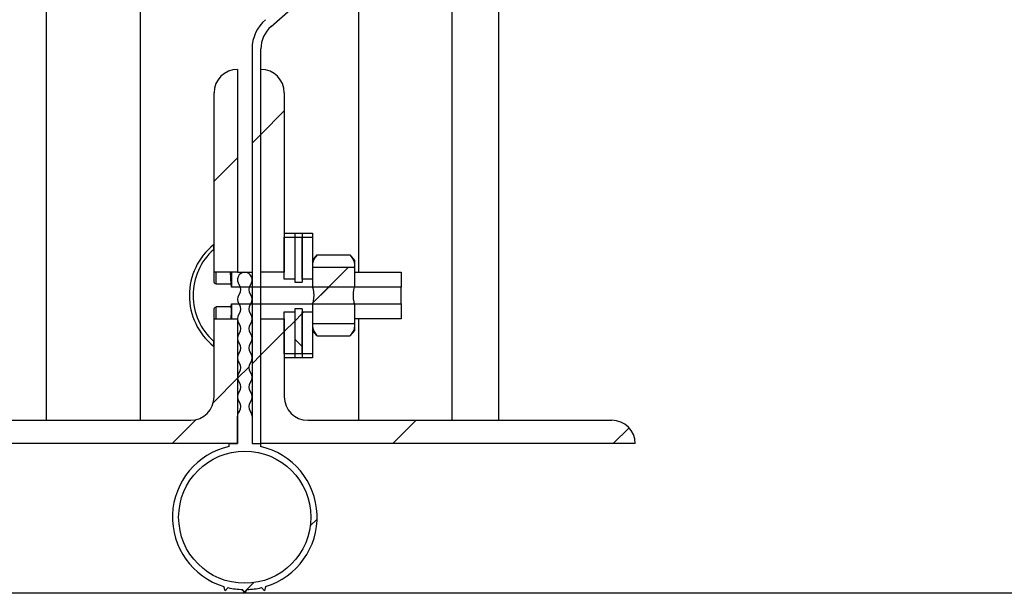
# Model space of a CAD drawing. Header units: inches. Extents: x 170 to 284, y 215 to 248.
# Tile 737 of 1056: x 235.425 to 235.695, y 220.092 to 220.249. Entities that reach past the tile are written whole.
import ezdxf

# ---------------------------------------------------------------- set-up
doc = ezdxf.new("R2010")
doc.units = ezdxf.units.IN
doc.header["$LTSCALE"] = 0.25
doc.header["$MEASUREMENT"] = 0
doc.layers.add('ANNOTATIONS', color=1, linetype='Continuous')
doc.layers.add('RH FRONT OF HOOD', color=7, linetype='Continuous')
doc.styles.add('ARIAL', font='arial.ttf', dxfattribs={"height": 0.09375})
doc.dimstyles.new('STANDARD$0', dxfattribs={"dimtxt": 0.09375, "dimasz": 0.09375, "dimexe": 0.03125, "dimexo": 0.046875, "dimgap": 0.09, "dimtad": 0, "dimtih": 1, "dimtoh": 1, "dimdec": 4, "dimzin": 0, "dimdsep": 46, "dimtxsty": 'ARIAL', "dimcen": 0.09, "dimadec": 0, "dimazin": 0, "dimtfac": 1, "dimtdec": 4, "dimtofl": 0, "dimtmove": 0, "dimatfit": 1, "dimfxl": 1, "dimtolj": 1, "dimtzin": 0, "dimarcsym": 0})
pattern_1 = [(45, (225.4196035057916, 218.4993357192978), (-0.03026527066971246, 0.03026527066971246), [])]

# ---------------------------------------------------------------- blocks, each defined once
blk = doc.blocks.new('*D85')
at = {"layer": 'ANNOTATIONS', "color": 0, "lineweight": -2, "transparency": 16777216}
for p, q in [((235.475871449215, 224.1544254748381), (236.9163148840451, 224.1544254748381)), ((236.8850648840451, 224.0606754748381), (236.8850648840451, 222.3404997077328)), ((236.8850648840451, 220.1854637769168), (236.8850648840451, 221.9056395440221)), ((236.1545398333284, 220.0917137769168), (236.9163148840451, 220.0917137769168))]:
    blk.add_line(p, q, dxfattribs=at)
at = {"layer": 'ANNOTATIONS', "color": 0, "transparency": 16777216}
for points in [[(236.8694398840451, 224.0606754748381), (236.9006898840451, 224.0606754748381), (236.8850648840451, 224.1544254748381)], [(236.8694398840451, 220.1854637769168), (236.9006898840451, 220.1854637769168), (236.8850648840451, 220.0917137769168)]]:
    blk.add_solid(points, dxfattribs=at)
at = {"layer": 'defpoints', "color": 0, "transparency": 16777216}
for p in [(235.428996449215, 224.1544254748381), (236.1076648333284, 220.0917137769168), (236.8850648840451, 220.0917137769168)]:
    blk.add_point(p, dxfattribs=at)
at = {"layer": 'ANNOTATIONS', "color": 0, "transparency": 16777216, "insert": (236.8850648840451, 222.1230696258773), "char_height": 0.09375, "attachment_point": 5, "style": 'ARIAL'}
blk.add_mtext('\\A1;OPENING\\PHEIGHT', dxfattribs=at)

msp = doc.modelspace()

# ---------------------------------------------------------------- hatches: boundary and pattern name
at = {"layer": 'RH FRONT OF HOOD'}
h = msp.add_hatch(dxfattribs=at)
h.set_pattern_fill('ANSI32', color=256, scale=0.34241245, angle=2.8e-322, style=0)
h.set_pattern_definition([(45, (225.4196035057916, 218.4993357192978), (-0.09079581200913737, 0.09079581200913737), []), (45, (225.4801340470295, 218.4993357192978), (-0.09079581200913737, 0.09079581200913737), [])])
edge = h.paths.add_edge_path(flags=0)
edge.add_arc((235.4928707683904, 220.2757640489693), 0.01588793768, 433.69030225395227, 472.4705806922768, ccw=False)
edge.add_arc((235.4906450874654, 220.2709360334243), 0.02116108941, 398.1045307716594, 431.5771717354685, ccw=False)
edge.add_arc((235.4940692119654, 220.2727508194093), 0.01736031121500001, 345.18024813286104, 400.3658533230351, ccw=False)
edge.add_arc((235.4812287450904, 220.2769282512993), 0.030851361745, 305.83030380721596, 343.77953759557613, ccw=False)
edge.add_line((235.4992887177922, 220.2519153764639), (235.4940036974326, 220.2473327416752))
edge.add_arc((235.4993770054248, 220.241135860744), 0.008202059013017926, 490.9285193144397, 540.0000000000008)
edge.add_line((235.4911749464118, 220.241135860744), (235.4911749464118, 220.1328032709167))
edge.add_line((235.4911749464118, 220.1328032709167), (235.4887549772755, 220.1328032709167))
edge.add_line((235.4887549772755, 220.1328032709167), (235.4887549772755, 220.241135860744))
edge.add_arc((235.4993770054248, 220.241135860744), 0.01062202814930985, 490.9285193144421, 540, ccw=False)
edge.add_line((235.4924183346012, 220.2491610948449), (235.4977033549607, 220.2537437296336))
edge.add_line((235.4977033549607, 220.2537437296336), (235.4978013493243, 220.2538191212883))
edge.add_arc((235.4812287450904, 220.2769282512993), 0.0284373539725, 305.6460216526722, 343.7190675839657)
edge.add_arc((235.4940692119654, 220.2727508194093), 0.01494630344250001, 345.2914408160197, 400.5471921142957)
edge.add_arc((235.4906450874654, 220.2709360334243), 0.0187470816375, 397.9578745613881, 431.4396159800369)
edge.add_arc((235.4928707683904, 220.2757640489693), 0.0134739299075, 433.8775574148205, 472.2736457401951)
edge.add_arc((235.4903026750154, 220.2827835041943), 0.006011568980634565, 474.9825325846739, 495.7175736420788)
edge.add_arc((235.5000956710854, 220.2755243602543), 0.01816498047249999, 500.8992600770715, 540.0000000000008)
edge.add_arc((235.4928707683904, 220.2755243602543), 0.01094007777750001, 180, 270)
edge.add_arc((235.4928707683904, 220.2664504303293), 0.001866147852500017, 270, 285.642246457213)
edge.add_line((235.4933739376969, 220.2646533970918), (235.4940248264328, 220.2623287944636))
edge.add_arc((235.4928707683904, 220.2664504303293), 0.004280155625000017, 269.9999999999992, 285.6422464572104, ccw=False)
edge.add_arc((235.4928707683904, 220.2755243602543), 0.01335408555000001, 179.9999999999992, 269.9999999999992, ccw=False)
edge.add_arc((235.5000956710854, 220.2755243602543), 0.020578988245, 500.6113583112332, 540, ccw=False)
edge.add_arc((235.4903026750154, 220.2827835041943), 0.008425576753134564, 474.5776671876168, 496.4997109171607, ccw=False)
h = msp.add_hatch(dxfattribs=at)
h.set_pattern_fill('ANSI31', color=256, scale=0.34241245, angle=2.8e-322, style=0)
h.set_pattern_definition(pattern_1)
edge = h.paths.add_edge_path(flags=0)
edge.add_arc((235.4847369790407, 220.2291067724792), 0.006420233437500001, 450, 540, ccw=False)
edge.add_line((235.4847369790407, 220.2355270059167), (235.4847369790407, 220.1798849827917))
edge.add_line((235.4847369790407, 220.1798849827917), (235.4783167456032, 220.1798849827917))
edge.add_line((235.4783167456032, 220.1798849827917), (235.4783167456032, 220.2291067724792))
h = msp.add_hatch(dxfattribs=at)
h.set_pattern_fill('ANSI31', color=256, scale=0.34241245, angle=2.8e-322, style=0)
h.set_pattern_definition(pattern_1)
edge = h.paths.add_edge_path(flags=0)
edge.add_arc((235.4911749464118, 220.2291067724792), 0.006420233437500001, 360, 450, ccw=False)
edge.add_line((235.4975951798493, 220.2291067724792), (235.4975951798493, 220.1798849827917))
edge.add_line((235.4975951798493, 220.1798849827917), (235.4911749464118, 220.1798849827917))
edge.add_line((235.4911749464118, 220.1798849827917), (235.4911749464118, 220.2355270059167))
h = msp.add_hatch(dxfattribs=at)
h.set_pattern_fill('ANSI31', color=256, scale=0.34241245, style=0)
h.set_pattern_definition(pattern_1)
edge = h.paths.add_edge_path(flags=0)
edge.add_line((235.4783167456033, 220.1695265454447), (235.4783167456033, 220.1608999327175))
edge.add_line((235.4783167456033, 220.1608999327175), (235.4781455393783, 220.1608999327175))
edge.add_arc((235.489499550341, 220.1734647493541), 0.01693482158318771, 132.1020783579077, 227.8979216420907, ccw=False)
edge.add_line((235.4781455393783, 220.1860295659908), (235.4783167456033, 220.1860295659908))
edge.add_line((235.4783167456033, 220.1860295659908), (235.4783167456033, 220.1774029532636))
edge.add_ellipse((235.4788646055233, 220.1774029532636), major_axis=(2.097565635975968e-17, 0.0007747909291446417), ratio=0.707106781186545, start_angle=90.0000000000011, end_angle=180.0000000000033)
edge.add_line((235.4788646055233, 220.1766281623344), (235.4829992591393, 220.1766281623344))
edge.add_spline(control_points=[(235.4829992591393, 220.1766281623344), (235.4830472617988, 220.1763457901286), (235.4830903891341, 220.1760625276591), (235.4831276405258, 220.1757785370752)], knot_values=[0.004061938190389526, 0.004061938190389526, 0.004061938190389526, 0.004061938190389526, 0.004698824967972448, 0.004698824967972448, 0.004698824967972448, 0.004698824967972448], weights=[1, 1, 1, 1], degree=3, periodic=0)
edge.add_line((235.4831276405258, 220.1757785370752), (235.5296786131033, 220.1757785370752))
edge.add_line((235.5296786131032, 220.1757785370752), (235.5296786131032, 220.171150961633))
edge.add_line((235.5296786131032, 220.171150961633), (235.4831276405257, 220.171150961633))
edge.add_spline(control_points=[(235.4831276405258, 220.1711509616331), (235.4830903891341, 220.1708669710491), (235.4830472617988, 220.1705837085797), (235.4829992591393, 220.1703013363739)], knot_values=[0.00811997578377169, 0.00811997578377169, 0.00811997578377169, 0.00811997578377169, 0.008758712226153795, 0.008758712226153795, 0.008758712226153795, 0.008758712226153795], weights=[1, 1, 1, 1], degree=3, periodic=0)
edge.add_line((235.4829992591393, 220.1703013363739), (235.4788646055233, 220.1703013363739))
edge.add_ellipse((235.4788646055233, 220.1695265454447), major_axis=(1.039300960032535e-17, 0.0007747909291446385), ratio=0.7071067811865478, start_angle=0, end_angle=90.00000000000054)
h = msp.add_hatch(dxfattribs=at)
h.set_pattern_fill('ANSI31', color=256, scale=0.34241245, style=0)
h.set_pattern_definition(pattern_1)
edge = h.paths.add_edge_path(flags=0)
edge.add_arc((235.486614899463, 220.1670485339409), 0.002140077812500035, 321.3178125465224, 398.68218745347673, ccw=False)
edge.add_arc((235.4899560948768, 220.1643734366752), 0.002140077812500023, 501.3178125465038, 578.6821874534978)
edge.add_arc((235.486614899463, 220.1616983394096), 0.002140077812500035, 321.3178125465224, 398.68218745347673, ccw=False)
edge.add_arc((235.4899560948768, 220.159023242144), 0.002140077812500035, 501.3178125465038, 578.6821874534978)
edge.add_arc((235.486614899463, 220.1563481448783), 0.002140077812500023, 321.3178125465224, 398.68218745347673, ccw=False)
edge.add_arc((235.4899560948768, 220.1536730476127), 0.002140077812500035, 501.3178125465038, 578.6821874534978)
edge.add_arc((235.486614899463, 220.1509979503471), 0.002140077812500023, 321.3178125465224, 398.68218745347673, ccw=False)
edge.add_arc((235.4899560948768, 220.1483228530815), 0.002140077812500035, 501.3178125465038, 578.6821874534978)
edge.add_arc((235.486614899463, 220.1456477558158), 0.002140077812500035, 321.3178125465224, 398.68218745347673, ccw=False)
edge.add_arc((235.4899560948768, 220.1429726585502), 0.002140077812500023, 501.3178125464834, 578.6821874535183)
edge.add_arc((235.486614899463, 220.1402975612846), 0.002140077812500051, 360, 398.68218745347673, ccw=False)
edge.add_line((235.4887549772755, 220.1402975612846), (235.4887549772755, 220.1328032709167))
edge.add_line((235.4887549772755, 220.1328032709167), (235.4910261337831, 220.1328032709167))
edge.add_line((235.4910261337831, 220.1328032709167), (235.4910261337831, 220.1319941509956))
edge.add_arc((235.4867459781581, 220.1126009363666), 0.0198599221, 286.72629545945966, 437.55412552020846, ccw=False)
edge.add_line((235.4924616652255, 220.0935812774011), (235.4921519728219, 220.0924254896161))
edge.add_line((235.4921519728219, 220.0924254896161), (235.4913058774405, 220.0932715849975))
edge.add_arc((235.4867459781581, 220.1126009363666), 0.01985992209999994, 271.72629545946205, 283.27370454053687, ccw=False)
edge.add_line((235.4873442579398, 220.0927500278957), (235.4867459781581, 220.0917137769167))
edge.add_line((235.4867459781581, 220.0917137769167), (235.4861476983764, 220.0927500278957))
edge.add_arc((235.4867459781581, 220.1126009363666), 0.01985992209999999, 256.7262954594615, 268.2737045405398, ccw=False)
edge.add_line((235.4821860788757, 220.0932715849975), (235.4813399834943, 220.0924254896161))
edge.add_line((235.4813399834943, 220.0924254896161), (235.4810302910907, 220.0935812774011))
edge.add_arc((235.4867459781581, 220.1126009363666), 0.0198599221, 102.44587447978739, 253.2737045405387, ccw=False)
edge.add_line((235.4824658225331, 220.1319941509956), (235.4824658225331, 220.1328032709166))
edge.add_line((235.4824658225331, 220.1328032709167), (235.4847369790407, 220.1328032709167))
edge.add_line((235.4847369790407, 220.1328032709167), (235.4847369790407, 220.1402975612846))
edge.add_arc((235.4868770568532, 220.1402975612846), 0.002140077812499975, 501.3178125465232, 540, ccw=False)
edge.add_arc((235.4835358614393, 220.1429726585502), 0.002140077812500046, 321.3178125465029, 398.6821874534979)
edge.add_arc((235.4868770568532, 220.1456477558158), 0.002140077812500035, 141.3178125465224, 218.682187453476, ccw=False)
edge.add_arc((235.4835358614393, 220.1483228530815), 0.002140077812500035, 321.3178125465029, 398.6821874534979)
edge.add_arc((235.4868770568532, 220.1509979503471), 0.002140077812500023, 141.3178125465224, 218.682187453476, ccw=False)
edge.add_arc((235.4835358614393, 220.1536730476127), 0.002140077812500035, 321.3178125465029, 398.6821874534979)
edge.add_arc((235.4868770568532, 220.1563481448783), 0.002140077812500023, 141.3178125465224, 218.682187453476, ccw=False)
edge.add_arc((235.4835358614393, 220.159023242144), 0.002140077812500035, 321.3178125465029, 398.6821874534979)
edge.add_arc((235.4868770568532, 220.1616983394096), 0.002140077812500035, 141.3178125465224, 218.682187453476, ccw=False)
edge.add_arc((235.4835358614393, 220.1643734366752), 0.002140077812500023, 321.3178125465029, 398.6821874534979)
edge.add_arc((235.4868770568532, 220.1670485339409), 0.002140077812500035, 141.3178125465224, 218.682187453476, ccw=False)
edge.add_arc((235.4835358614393, 220.1697236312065), 0.002140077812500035, 321.3178125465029, 398.6821874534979)
edge.add_arc((235.4868770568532, 220.1723987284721), 0.002140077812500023, 141.3178125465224, 218.682187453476, ccw=False)
edge.add_arc((235.4835358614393, 220.1750738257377), 0.002140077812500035, 321.3178125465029, 398.6821874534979)
edge.add_arc((235.4868770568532, 220.1777489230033), 0.002140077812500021, 93.51153575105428, 218.682187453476, ccw=False)
edge.add_arc((235.486614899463, 220.1777489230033), 0.002140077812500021, 321.3178125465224, 446.48846424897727, ccw=False)
edge.add_arc((235.4899560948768, 220.1750738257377), 0.002140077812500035, 501.3178125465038, 578.6821874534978)
edge.add_arc((235.486614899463, 220.1723987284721), 0.002140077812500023, 321.3178125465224, 398.68218745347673, ccw=False)
edge.add_arc((235.4899560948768, 220.1697236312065), 0.002140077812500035, 501.3178125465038, 578.6821874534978)
edge = h.paths.add_edge_path(flags=0)
edge.add_arc((235.4867459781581, 220.1126009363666), 0.01814785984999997, 180, 540, ccw=False)
h = msp.add_hatch(dxfattribs=at)
h.set_pattern_fill('ANSI31', color=256, scale=0.34241245, style=0)
h.set_pattern_definition(pattern_1)
edge = h.paths.add_edge_path(flags=0)
edge.add_spline(control_points=[(235.5167904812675, 220.1811173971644), (235.5168180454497, 220.1810768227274), (235.5168455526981, 220.1810362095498), (235.5168730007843, 220.1809955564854)], knot_values=[0.0006109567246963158, 0.0006109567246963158, 0.0006109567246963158, 0.0006109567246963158, 0.0007196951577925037, 0.0007196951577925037, 0.0007196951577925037, 0.0007196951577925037], weights=[1, 1, 1, 1], degree=3, periodic=0)
edge.add_line((235.5168730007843, 220.1809955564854), (235.5168730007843, 220.1757785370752))
edge.add_spline(control_points=[(235.5168730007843, 220.1757785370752), (235.5168116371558, 220.1755353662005), (235.5167581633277, 220.1752900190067), (235.5167141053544, 220.1750431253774), (235.5165212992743, 220.1739626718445), (235.5165316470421, 220.1728283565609), (235.5167392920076, 220.171750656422), (235.5167780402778, 220.1715495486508), (235.5168228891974, 220.1713495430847), (235.5168730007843, 220.1711509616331)], knot_values=[0.0145217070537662, 0.0145217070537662, 0.0145217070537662, 0.0145217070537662, 0.01507592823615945, 0.01507592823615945, 0.01507592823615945, 0.01752927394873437, 0.01752927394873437, 0.01752927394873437, 0.01798263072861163, 0.01798263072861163, 0.01798263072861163, 0.01798263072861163], weights=[1, 1, 1, 1, 1, 1, 1, 1, 1, 1], degree=3, periodic=0)
edge.add_line((235.5168730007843, 220.1711509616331), (235.5168730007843, 220.1659339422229))
edge.add_spline(control_points=[(235.5168730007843, 220.1659339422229), (235.5168455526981, 220.1658932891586), (235.5168180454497, 220.1658526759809), (235.5167904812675, 220.1658121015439)], knot_values=[0.006185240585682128, 0.006185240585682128, 0.006185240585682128, 0.006185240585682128, 0.00629528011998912, 0.00629528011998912, 0.00629528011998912, 0.00629528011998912], weights=[1, 1, 1, 1], degree=3, periodic=0)
edge.add_line((235.5167904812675, 220.1658121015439), (235.505416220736, 220.1658121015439))
edge.add_spline(control_points=[(235.505416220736, 220.1658121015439), (235.5053886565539, 220.1658526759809), (235.5053611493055, 220.1658932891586), (235.5053337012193, 220.1659339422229)], knot_values=[0.0006127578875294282, 0.0006127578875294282, 0.0006127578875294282, 0.0006127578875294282, 0.0007217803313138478, 0.0007217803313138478, 0.0007217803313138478, 0.0007217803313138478], weights=[1, 1, 1, 1], degree=3, periodic=0)
edge.add_line((235.5053337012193, 220.1659339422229), (235.5053337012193, 220.1711509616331))
edge.add_line((235.5053337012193, 220.1711509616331), (235.5053679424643, 220.1711509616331))
edge.add_spline(control_points=[(235.5053679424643, 220.1711509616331), (235.5054293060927, 220.1713941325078), (235.5054827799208, 220.1716394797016), (235.5055268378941, 220.171886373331), (235.5057196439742, 220.1729668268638), (235.5057092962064, 220.1741011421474), (235.505501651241, 220.1751788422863), (235.5054629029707, 220.1753799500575), (235.5054180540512, 220.1755799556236), (235.5053679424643, 220.1757785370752)], knot_values=[0.01452170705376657, 0.01452170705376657, 0.01452170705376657, 0.01452170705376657, 0.01507592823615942, 0.01507592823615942, 0.01507592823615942, 0.01752927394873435, 0.01752927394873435, 0.01752927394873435, 0.01798263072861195, 0.01798263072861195, 0.01798263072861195, 0.01798263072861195], weights=[1, 1, 1, 1, 1, 1, 1, 1, 1, 1], degree=3, periodic=0)
edge.add_line((235.5053679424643, 220.1757785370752), (235.5053337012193, 220.1757785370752))
edge.add_line((235.5053337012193, 220.1757785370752), (235.5053337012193, 220.1809955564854))
edge.add_spline(control_points=[(235.5053337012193, 220.1809955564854), (235.5053611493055, 220.1810362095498), (235.5053886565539, 220.1810768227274), (235.505416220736, 220.1811173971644)], knot_values=[0.006149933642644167, 0.006149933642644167, 0.006149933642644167, 0.006149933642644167, 0.006259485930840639, 0.006259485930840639, 0.006259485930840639, 0.006259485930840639], weights=[1, 1, 1, 1], degree=3, periodic=0)
edge.add_line((235.505416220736, 220.1811173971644), (235.5167904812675, 220.1811173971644))
h = msp.add_hatch(dxfattribs=at)
h.set_pattern_fill('ANSI31', color=256, scale=0.34241245, style=0)
h.set_pattern_definition(pattern_1)
h.paths.add_polyline_path([(235.4975951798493, 220.1574257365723), (235.4975951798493, 220.168951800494), (235.5004372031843, 220.168951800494), (235.5004372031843, 220.1574257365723)], flags=0)
h = msp.add_hatch(dxfattribs=at)
h.set_pattern_fill('ANSI37', color=256, scale=0.34241245, angle=2.8e-322, style=0)
h.set_pattern_definition([(45, (225.4196035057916, 218.4993357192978), (-0.03026527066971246, 0.03026527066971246), []), (135, (225.4196035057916, 218.4993357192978), (-0.03026527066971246, -0.03026527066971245), [])])
h.paths.add_polyline_path([(235.5024916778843, 220.1698031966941), (235.5024916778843, 220.1574257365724), (235.5004372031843, 220.1574257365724), (235.5004372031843, 220.1698031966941)], flags=0)
h = msp.add_hatch(dxfattribs=at)
h.set_pattern_fill('ANSI31', color=256, scale=0.34241245, style=0)
h.set_pattern_definition(pattern_1)
h.paths.add_polyline_path([(235.5024916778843, 220.1574257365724), (235.5024916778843, 220.1689518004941), (235.5053337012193, 220.1689518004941), (235.5053337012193, 220.1574257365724)], flags=0)
h = msp.add_hatch(dxfattribs=at)
h.set_pattern_fill('ANSI31', color=256, scale=0.34241245, angle=2.8e-322, style=0)
h.set_pattern_definition(pattern_1)
edge = h.paths.add_edge_path(flags=0)
edge.add_arc((235.3884334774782, 220.1328032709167), 0.006420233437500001, 450, 540, ccw=False)
edge.add_line((235.3884334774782, 220.1392235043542), (235.4718965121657, 220.1392235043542))
edge.add_arc((235.4718965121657, 220.1456437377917), 0.006420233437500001, 270, 360)
edge.add_line((235.4783167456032, 220.1456437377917), (235.4783167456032, 220.1670445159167))
edge.add_line((235.4783167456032, 220.1670445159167), (235.4847369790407, 220.1670445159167))
edge.add_line((235.4847369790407, 220.1670445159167), (235.4847369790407, 220.1328032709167))
edge.add_line((235.4847369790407, 220.1328032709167), (235.3820132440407, 220.1328032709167))
h = msp.add_hatch(dxfattribs=at)
h.set_pattern_fill('ANSI31', color=256, scale=0.34241245, angle=2.8e-322, style=0)
h.set_pattern_definition(pattern_1)
edge = h.paths.add_edge_path(flags=0)
edge.add_arc((235.5874784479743, 220.1328032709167), 0.006420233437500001, 360, 450, ccw=False)
edge.add_line((235.5938986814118, 220.1328032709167), (235.4911749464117, 220.1328032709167))
edge.add_line((235.4911749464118, 220.1328032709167), (235.4911749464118, 220.1670445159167))
edge.add_line((235.4911749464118, 220.1670445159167), (235.4975951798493, 220.1670445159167))
edge.add_line((235.4975951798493, 220.1670445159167), (235.4975951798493, 220.1456437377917))
edge.add_arc((235.5040154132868, 220.1456437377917), 0.006420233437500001, 180, 270)
edge.add_line((235.5040154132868, 220.1392235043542), (235.5874784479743, 220.1392235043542))

# ---------------------------------------------------------------- linework, layer by layer
for p, q in [((235.5564384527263, 220.1392235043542), (235.5564384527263, 224.3919861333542)), ((235.5179170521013, 224.3444764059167), (235.5179170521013, 220.1798849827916)), ((235.5435979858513, 224.3444764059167), (235.5435979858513, 220.1392235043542)), ((235.5564384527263, 220.1392235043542), (235.5564384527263, 224.3444764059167)), ((235.4323139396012, 220.1392235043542), (235.4323139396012, 224.2497177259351)), ((235.4579948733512, 220.3691104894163), (235.4579948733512, 220.1392235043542)), ((235.4940036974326, 220.2473327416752), (235.4992887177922, 220.2519153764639)), ((235.4887549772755, 220.241135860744), (235.4887549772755, 220.1328032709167)), ((235.4911749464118, 220.1328032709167), (235.4911749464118, 220.241135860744)), ((235.4847369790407, 220.2355270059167), (235.4847369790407, 220.1798849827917)), ((235.4911749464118, 220.1798849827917), (235.4911749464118, 220.2355270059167)), ((235.4783167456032, 220.1798849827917), (235.4783167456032, 220.2291067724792)), ((235.4975951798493, 220.2291067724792), (235.4975951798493, 220.1798849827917)), ((235.4975951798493, 220.1905853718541), (235.5004372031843, 220.1905853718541)), ((235.4975951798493, 220.1895037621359), (235.5004372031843, 220.1895037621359)), ((235.4975951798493, 220.1779776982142), (235.4975951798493, 220.1895037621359)), ((235.5004372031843, 220.1905853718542), (235.5024916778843, 220.1905853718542)), ((235.5004372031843, 220.1905853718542), (235.5004372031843, 220.1895037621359)), ((235.5004372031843, 220.1895037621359), (235.5024916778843, 220.1895037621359)), ((235.5004372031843, 220.1895037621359), (235.5004372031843, 220.1771263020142)), ((235.5004372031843, 220.1895037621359), (235.5004372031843, 220.1779776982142)), ((235.5024916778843, 220.1905853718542), (235.5053337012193, 220.1905853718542)), ((235.5024916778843, 220.1905853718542), (235.5024916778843, 220.1895037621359)), ((235.5024916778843, 220.1895037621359), (235.5053337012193, 220.1895037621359)), ((235.5024916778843, 220.1779776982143), (235.5024916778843, 220.1895037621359)), ((235.5024916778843, 220.1895037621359), (235.5024916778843, 220.1771263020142)), ((235.5053337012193, 220.1905853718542), (235.5053337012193, 220.1895037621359)), ((235.5053337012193, 220.1895037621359), (235.5053337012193, 220.1779776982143)), ((235.4781455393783, 220.1873838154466), (235.4783167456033, 220.1873838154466)), ((235.4781455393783, 220.1873838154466), (235.4781455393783, 220.1860295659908)), ((235.4781455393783, 220.1860295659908), (235.4783167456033, 220.1860295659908)), ((235.4783167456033, 220.1774029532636), (235.4783167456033, 220.1860295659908)), ((235.5053337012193, 220.1830865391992), (235.5066177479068, 220.1845750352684)), ((235.5066177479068, 220.1845750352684), (235.5155889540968, 220.1845750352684)), ((235.5155889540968, 220.1845750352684), (235.5168730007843, 220.1830865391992)), ((235.5168730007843, 220.1817974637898), (235.5167904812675, 220.1811173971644)), ((235.5168730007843, 220.1830865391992), (235.5168730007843, 220.1817974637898)), ((235.5168730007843, 220.1817974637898), (235.5168730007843, 220.1809955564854)), ((235.4847369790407, 220.1798849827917), (235.4783167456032, 220.1798849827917)), ((235.4788646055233, 220.1766281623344), (235.4788646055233, 220.1798849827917)), ((235.4829992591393, 220.1766281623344), (235.4828576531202, 220.1798849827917)), ((235.4831276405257, 220.1798849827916), (235.4831276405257, 220.1757785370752)), ((235.4847369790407, 220.1798849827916), (235.4887549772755, 220.1798849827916)), ((235.4975951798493, 220.1798849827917), (235.4911749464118, 220.1798849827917)), ((235.5053337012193, 220.1809955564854), (235.505416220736, 220.1811173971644)), ((235.5053337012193, 220.1809955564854), (235.5053337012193, 220.1757785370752)), ((235.5167904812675, 220.1811173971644), (235.505416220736, 220.1811173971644)), ((235.5168730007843, 220.1809955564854), (235.5167904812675, 220.1811173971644)), ((235.5168730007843, 220.1809955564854), (235.5168730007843, 220.1757785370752)), ((235.5168730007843, 220.1798849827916), (235.5296786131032, 220.1798849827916)), ((235.5296786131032, 220.1798849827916), (235.5296786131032, 220.1757785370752)), ((235.4788646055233, 220.1766281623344), (235.4829992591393, 220.1766281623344)), ((235.4831276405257, 220.1757785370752), (235.4829992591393, 220.1766281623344)), ((235.5296786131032, 220.1757785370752), (235.4831276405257, 220.1757785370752)), ((235.5004372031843, 220.1779776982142), (235.4975951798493, 220.1779776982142)), ((235.5004372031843, 220.1771263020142), (235.5024916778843, 220.1771263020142)), ((235.5053337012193, 220.1779776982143), (235.5024916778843, 220.1779776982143)), ((235.5053337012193, 220.1757785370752), (235.5053679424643, 220.1757785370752)), ((235.5296786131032, 220.171150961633), (235.5296786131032, 220.1757785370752)), ((235.4829992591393, 220.1703013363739), (235.4831276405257, 220.171150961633)), ((235.4831276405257, 220.171150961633), (235.4831276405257, 220.1670445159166)), ((235.4831276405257, 220.171150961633), (235.5296786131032, 220.171150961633)), ((235.5053679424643, 220.1711509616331), (235.5053337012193, 220.1711509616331)), ((235.5053337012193, 220.1711509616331), (235.5053337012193, 220.1659339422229)), ((235.5168730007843, 220.1711509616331), (235.5168730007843, 220.1659339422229)), ((235.5296786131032, 220.171150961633), (235.5296786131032, 220.1670445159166)), ((235.4783167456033, 220.1608999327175), (235.4783167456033, 220.1695265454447)), ((235.4829992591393, 220.1703013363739), (235.4788646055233, 220.1703013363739)), ((235.4788646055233, 220.1670445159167), (235.4788646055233, 220.1703013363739)), ((235.4975951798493, 220.168951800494), (235.5004372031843, 220.168951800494)), ((235.4975951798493, 220.1574257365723), (235.4975951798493, 220.168951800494)), ((235.5024916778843, 220.1698031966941), (235.5004372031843, 220.1698031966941)), ((235.5004372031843, 220.1698031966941), (235.5004372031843, 220.1574257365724)), ((235.5004372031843, 220.168951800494), (235.5004372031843, 220.1574257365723)), ((235.5024916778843, 220.1698031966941), (235.5024916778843, 220.1574257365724)), ((235.5024916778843, 220.1689518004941), (235.5053337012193, 220.1689518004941)), ((235.5024916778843, 220.1574257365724), (235.5024916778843, 220.1689518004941)), ((235.5053337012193, 220.1689518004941), (235.5053337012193, 220.1574257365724)), ((235.4783167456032, 220.1670445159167), (235.4847369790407, 220.1670445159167)), ((235.4783167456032, 220.1456437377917), (235.4783167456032, 220.1670445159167)), ((235.4847369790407, 220.1670445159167), (235.4847369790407, 220.1328032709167)), ((235.4911749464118, 220.1670445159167), (235.4975951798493, 220.1670445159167)), ((235.4911749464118, 220.1328032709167), (235.4911749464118, 220.1670445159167)), ((235.4975951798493, 220.1670445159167), (235.4975951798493, 220.1456437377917)), ((235.505416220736, 220.1658121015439), (235.5053337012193, 220.1659339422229)), ((235.505416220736, 220.1658121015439), (235.5167904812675, 220.1658121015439)), ((235.5167904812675, 220.1658121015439), (235.5168730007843, 220.1659339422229)), ((235.5296786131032, 220.1670445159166), (235.5168730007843, 220.1670445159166)), ((235.5168730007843, 220.1659339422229), (235.5168730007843, 220.1651320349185)), ((235.5168730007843, 220.1651320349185), (235.5168730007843, 220.1638429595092)), ((235.5179170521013, 220.1670445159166), (235.5179170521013, 220.1392235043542)), ((235.5066177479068, 220.16235446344), (235.5053337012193, 220.1638429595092)), ((235.5066177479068, 220.16235446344), (235.5155889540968, 220.16235446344)), ((235.5168730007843, 220.1638429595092), (235.5155889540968, 220.16235446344)), ((235.4781455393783, 220.1608999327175), (235.4781455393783, 220.1595456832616)), ((235.4783167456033, 220.1608999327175), (235.4781455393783, 220.1608999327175)), ((235.4783167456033, 220.1595456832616), (235.4781455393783, 220.1595456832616)), ((235.5004372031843, 220.1574257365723), (235.4975951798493, 220.1574257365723)), ((235.5024916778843, 220.1574257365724), (235.5004372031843, 220.1574257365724)), ((235.5004372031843, 220.1574257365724), (235.5004372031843, 220.1563441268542)), ((235.5024916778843, 220.1574257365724), (235.5024916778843, 220.1563441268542)), ((235.5053337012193, 220.1574257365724), (235.5024916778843, 220.1574257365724)), ((235.5053337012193, 220.1574257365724), (235.5053337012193, 220.1563441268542)), ((235.5004372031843, 220.1563441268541), (235.4975951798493, 220.1563441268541)), ((235.5024916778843, 220.1563441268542), (235.5004372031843, 220.1563441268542)), ((235.5053337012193, 220.1563441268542), (235.5024916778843, 220.1563441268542)), ((235.3884334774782, 220.1392235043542), (235.4718965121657, 220.1392235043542)), ((235.4847369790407, 220.1328032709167), (235.4847369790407, 220.1402975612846)), ((235.4887549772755, 220.1402975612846), (235.4887549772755, 220.1328032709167)), ((235.5040154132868, 220.1392235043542), (235.5874784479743, 220.1392235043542)), ((235.4847369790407, 220.1328032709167), (235.3820132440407, 220.1328032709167)), ((235.4824658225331, 220.1319941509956), (235.4824658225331, 220.1328032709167)), ((235.4824658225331, 220.1328032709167), (235.4847369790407, 220.1328032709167)), ((235.4887549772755, 220.1328032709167), (235.4910261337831, 220.1328032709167)), ((235.4887549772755, 220.1328032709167), (235.4911749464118, 220.1328032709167)), ((235.4910261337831, 220.1328032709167), (235.4910261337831, 220.1319941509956)), ((235.5938986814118, 220.1328032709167), (235.4911749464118, 220.1328032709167)), ((235.4813399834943, 220.0924254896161), (235.4810302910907, 220.0935812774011)), ((235.4821860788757, 220.0932715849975), (235.4813399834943, 220.0924254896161)), ((235.4867459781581, 220.0917137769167), (235.4861476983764, 220.0927500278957)), ((235.4873442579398, 220.0927500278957), (235.4867459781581, 220.0917137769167)), ((235.4921519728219, 220.0924254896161), (235.4913058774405, 220.0932715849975)), ((235.4924616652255, 220.0935812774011), (235.4921519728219, 220.0924254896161)), ((237.0280089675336, 220.0917137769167), (234.2414744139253, 220.0917137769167))]:
    msp.add_line(p, q, dxfattribs=at)
msp.add_circle((235.4867459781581, 220.1126009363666), 0.0181478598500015, dxfattribs=at)
for centre, radius, start, end in [((235.4993770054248, 220.241135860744), 0.01062202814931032, 130.9285193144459, 180), ((235.4993770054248, 220.241135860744), 0.008202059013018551, 130.9285193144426, 180), ((235.4847369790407, 220.2291067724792), 0.006420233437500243, 90, 180), ((235.4911749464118, 220.2291067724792), 0.006420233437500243, 0, 90), ((235.4894995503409, 220.1734647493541), 0.01796257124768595, 129.204690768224, 179.9999999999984), ((235.4894995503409, 220.1734647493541), 0.01693482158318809, 132.1020783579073, 227.8979216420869), ((235.4868770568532, 220.1777489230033), 0.002140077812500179, 93.51153575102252, 218.68218745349), ((235.486614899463, 220.1777489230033), 0.002140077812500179, 321.3178125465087, 86.48846424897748), ((235.4835358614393, 220.1750738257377), 0.002140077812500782, 321.3178125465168, 38.68218745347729), ((235.4899560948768, 220.1750738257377), 0.002140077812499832, 141.3178125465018, 218.6821874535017), ((235.4894995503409, 220.1734647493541), 0.01796257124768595, 179.9999999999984, 230.7953092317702), ((235.4868770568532, 220.1723987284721), 0.002140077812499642, 141.3178125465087, 218.6821874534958), ((235.486614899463, 220.1723987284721), 0.002140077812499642, 321.317812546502, 38.68218745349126), ((235.4835358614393, 220.1697236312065), 0.002140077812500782, 321.3178125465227, 38.68218745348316), ((235.4899560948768, 220.1697236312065), 0.002140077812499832, 141.317812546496, 218.6821874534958), ((235.4868770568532, 220.1670485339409), 0.002140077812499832, 141.3178125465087, 218.6821874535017), ((235.486614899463, 220.1670485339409), 0.002140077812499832, 321.3178125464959, 38.68218745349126), ((235.4835358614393, 220.1643734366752), 0.002140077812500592, 321.3178125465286, 38.68218745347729), ((235.4899560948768, 220.1643734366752), 0.002140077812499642, 141.3178125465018, 218.68218745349), ((235.4868770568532, 220.1616983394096), 0.002140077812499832, 141.317812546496, 218.6821874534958), ((235.486614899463, 220.1616983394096), 0.002140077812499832, 321.317812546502, 38.68218745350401), ((235.4835358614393, 220.159023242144), 0.002140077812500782, 321.3178125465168, 38.68218745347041), ((235.4899560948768, 220.159023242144), 0.002140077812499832, 141.3178125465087, 218.6821874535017), ((235.4868770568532, 220.1563481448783), 0.002140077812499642, 141.3178125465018, 218.68218745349), ((235.486614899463, 220.1563481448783), 0.002140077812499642, 321.3178125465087, 38.68218745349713), ((235.4835358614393, 220.1536730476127), 0.002140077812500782, 321.3178125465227, 38.68218745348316), ((235.4899560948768, 220.1536730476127), 0.002140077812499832, 141.317812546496, 218.6821874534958), ((235.4868770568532, 220.1509979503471), 0.002140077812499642, 141.3178125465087, 218.6821874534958), ((235.486614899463, 220.1509979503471), 0.002140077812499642, 321.317812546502, 38.68218745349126), ((235.4835358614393, 220.1483228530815), 0.002140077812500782, 321.3178125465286, 38.68218745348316), ((235.4899560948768, 220.1483228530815), 0.002140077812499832, 141.317812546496, 218.68218745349), ((235.4868770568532, 220.1456477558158), 0.002140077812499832, 141.317812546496, 218.6821874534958), ((235.486614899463, 220.1456477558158), 0.002140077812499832, 321.317812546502, 38.68218745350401), ((235.4718965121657, 220.1456437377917), 0.006420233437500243, 270, 0), ((235.4835358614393, 220.1429726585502), 0.002140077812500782, 321.3178125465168, 38.68218745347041), ((235.4899560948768, 220.1429726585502), 0.002140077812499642, 141.3178125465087, 218.6821874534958), ((235.5040154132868, 220.1456437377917), 0.006420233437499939, 180, 270), ((235.4868770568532, 220.1402975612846), 0.002140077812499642, 141.3178125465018, 179.9999999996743), ((235.486614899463, 220.1402975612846), 0.002140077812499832, 3.256887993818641e-10, 38.68218745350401), ((235.5874784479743, 220.1328032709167), 0.006420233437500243, 6.513775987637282e-11, 90), ((235.4867459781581, 220.1126009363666), 0.01985992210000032, 102.4458744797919, 253.2737045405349), ((235.4867459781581, 220.1126009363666), 0.01985992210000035, 286.7262954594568, 77.55412552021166), ((235.4867459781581, 220.1126009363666), 0.01985992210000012, 256.7262954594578, 268.2737045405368), ((235.4867459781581, 220.1126009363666), 0.01985992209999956, 271.7262954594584, 283.2737045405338)]:
    msp.add_arc(centre, radius, start, end, dxfattribs=at)
at = {"layer": 'RH FRONT OF HOOD', "extrusion": (0, 0, -1)}
for centre, major_axis, ratio, start_param, end_param in [((235.4788646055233, 220.1774029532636), (0, 0.000774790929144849), 0.7071067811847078, 3.141592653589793, 4.712388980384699), ((235.4788646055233, 220.1695265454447), (0, 0.0007747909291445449), 0.7071067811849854, 4.712388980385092, 6.283185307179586)]:
    msp.add_ellipse(centre, major_axis=major_axis, ratio=ratio, start_param=start_param, end_param=end_param, dxfattribs=at)
at = {"layer": 'RH FRONT OF HOOD'}
for points, knots in [([(235.5066177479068, 220.1845750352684), (235.5062807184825, 220.1841434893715), (235.5055943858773, 220.183264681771), (235.5053361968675, 220.1823041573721), (235.5053337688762, 220.181811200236), (235.5053337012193, 220.1817974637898)], [0, 0, 0, 0, 0.4839977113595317, 0.9856213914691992, 1, 1, 1, 1]), ([(235.5155889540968, 220.1845750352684), (235.515925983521, 220.1841434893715), (235.5166123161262, 220.183264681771), (235.516870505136, 220.1823041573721), (235.5168729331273, 220.181811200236), (235.5168730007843, 220.1817974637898)], [0, 0, 0, 0, 0.4839977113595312, 0.9856213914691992, 1, 1, 1, 1]), ([(235.5053679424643, 220.1757785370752), (235.5054148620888, 220.1755792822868), (235.505713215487, 220.1743122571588), (235.5057290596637, 220.1727081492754), (235.5054245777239, 220.1713951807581), (235.5053679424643, 220.1711509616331)], [0, 0, 0, 0, 0.1318676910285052, 0.8385227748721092, 1, 1, 1, 1]), ([(235.5168730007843, 220.1711509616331), (235.5168260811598, 220.1713502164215), (235.5165277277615, 220.1726172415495), (235.5165118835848, 220.174221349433), (235.5168163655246, 220.1755343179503), (235.5168730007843, 220.1757785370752)], [0, 0, 0, 0, 0.1318676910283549, 0.8385227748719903, 1, 1, 1, 1]), ([(235.4828721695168, 220.1670445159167), (235.4829381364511, 220.1673064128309), (235.483208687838, 220.1683805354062), (235.4830894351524, 220.1694742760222), (235.4829992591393, 220.1703013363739)], [0, 0, 0, 0, 0.2438240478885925, 1, 1, 1, 1]), ([(235.505416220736, 220.1658121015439), (235.5053766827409, 220.1655993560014), (235.5053345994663, 220.1653729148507), (235.5053337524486, 220.1651457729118), (235.5053337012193, 220.1651320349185)], [0, 0, 0, 0, 0.9395180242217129, 1, 1, 1, 1]), ([(235.5053337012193, 220.1651320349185), (235.5053824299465, 220.1647437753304), (235.5054816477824, 220.1639532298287), (235.5060568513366, 220.1630327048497), (235.5064907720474, 220.1625080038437), (235.5066177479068, 220.16235446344)], [0, 0, 0, 0, 0.4057211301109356, 0.826099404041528, 1, 1, 1, 1]), ([(235.5168730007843, 220.1651320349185), (235.5168242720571, 220.1647437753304), (235.5167250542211, 220.1639532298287), (235.5161498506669, 220.1630327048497), (235.5157159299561, 220.1625080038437), (235.5155889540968, 220.16235446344)], [0, 0, 0, 0, 0.4057211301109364, 0.8260994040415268, 1, 1, 1, 1]), ([(235.5167904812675, 220.1658121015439), (235.5168300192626, 220.1655993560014), (235.5168721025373, 220.1653729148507), (235.516872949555, 220.1651457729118), (235.5168730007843, 220.1651320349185)], [0, 0, 0, 0, 0.9395180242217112, 1, 1, 1, 1])]:
    msp.add_open_spline(points, degree=3, knots=knots, dxfattribs=at)

# ---------------------------------------------------------------- dimensions: what is measured, and where the dimension line sits
at = {"layer": 'ANNOTATIONS'}
dim = msp.add_linear_dim(base=(236.8850648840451, 220.0917137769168), p1=(235.4289964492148, 224.154425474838), p2=(236.1076648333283, 220.0917137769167), angle=90, text='OPENING\\PHEIGHT', dimstyle='STANDARD$0', dxfattribs=at)
dim.commit()
dim.dimension.update_dxf_attribs({"geometry": '*D85', "text_midpoint": (236.8850648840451, 222.1230696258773)})

doc.saveas('drawing.dxf')
